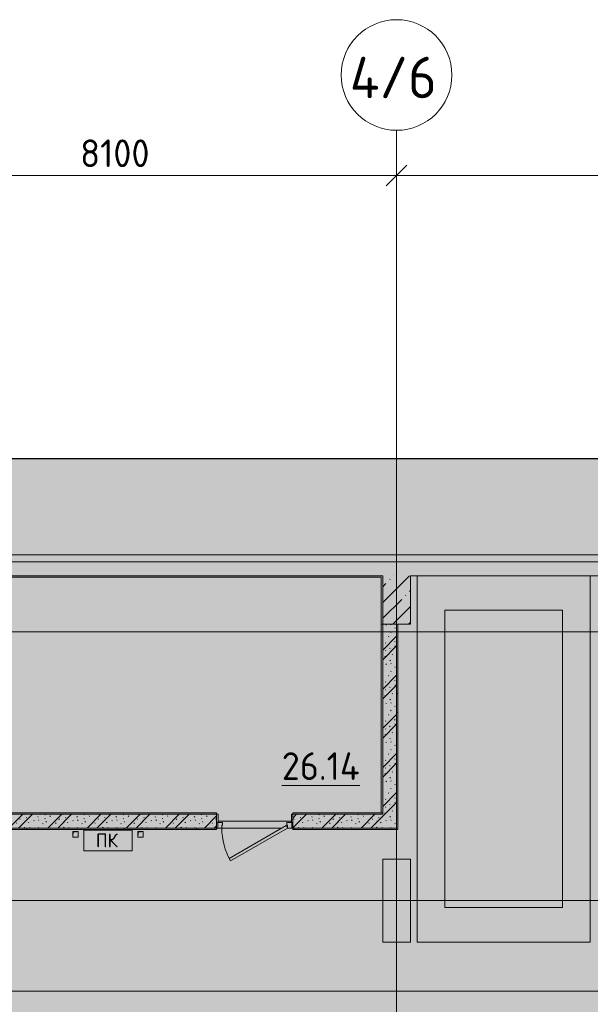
# Model space of a CAD drawing. Header units: millimetres. Extents: x -10358 to 171177, y -7314 to 134351.
# Tile 653 of 671: x 89654 to 97900, y 120111 to 134351. Entities that reach past the tile are written whole.
import ezdxf

# ---------------------------------------------------------------- set-up
doc = ezdxf.new("R2010")
doc.units = ezdxf.units.MM
for name, pattern in [('3_ Штрих_ 1 х 1 мм', [2, 1, -1]), ('3_ Штрих_ 5 х 3 мм', [8, 5, -3]), ('4_ Штрихпунктир_ 10 х 2 мм', [14, 10, -2, 0, -2])]:
    doc.linetypes.add(name, pattern=pattern)
for name, color, linetype, lineweight in [('A-ANNO-DIMS', 7, 'Continuous', 5), ('A-ANNO-DIMS-200', 7, 'Continuous', 5), ('A-ANNO-NOTE', 7, 'Continuous', 5), ('A-AREA-IDEN', 7, 'Continuous', 5), ('A-DETL', 7, 'Continuous', 15), ('A-DETL-GENF', 7, 'Continuous', 13), ('A-DOOR', 7, 'Continuous', 13), ('A-DOOR-FRAM', 7, 'Continuous', 13), ('A-FLOR', 7, 'Continuous', 13), ('A-WALL', 7, 'Continuous', 13), ('A-WALL-PATT', 7, 'Continuous', 13), ('C-PRKG', 7, 'Continuous', 13), ('I-WALL', 7, 'Continuous', 13), ('M-EQPM', 7, 'Continuous', 13), ('S-COLS', 7, 'Continuous', 15), ('S-GRID', 7, 'Continuous', 5), ('S-GRID-IDEN', 7, 'Continuous', 5)]:
    doc.layers.add(name, color=color, linetype=linetype, lineweight=lineweight)
doc.styles.add('GOST Common', font='GOST_Common.ttf', dxfattribs={"height": 200})
doc.styles.add('GOST Common_1', font='GOST_Common.ttf', dxfattribs={"height": 600})
doc.styles.add('GOST Common_2', font='GOST_Common.ttf', dxfattribs={"height": 400})
doc.dimstyles.new('2_мм', dxfattribs={"dimscale": 304.8, "dimtxt": 402.285999, "dimasz": 0.984252, "dimexe": 0.656168, "dimexo": 0.984252, "dimgap": 0, "dimtad": 1, "dimdec": 0, "dimdsep": 46, "dimtxsty": 'GOST Common_2', "dimblk1": 'OBLIQUE', "dimblk2": 'OBLIQUE', "dimsah": 1, "dimcen": 0.09, "dimdle": 0.656168, "dimadec": 5, "dimazin": 2, "dimtfac": 1, "dimtdec": 4, "dimtix": 1, "dimtmove": 0, "dimatfit": 3, "dimfxl": 1, "dimtvp": 1, "dimtolj": 1, "dimtzin": 0, "dimarcsym": 2})
pattern_1 = [(0, (0, 0), (406.4, 101.6), [6.706, -298.094, 6.706, -298.094, -1625.6]), (0, (0, 0), (406.4, 101.6), [-609.6, 6.706, -602.894, 6.706, -298.094, -711.2]), (0, (0, 0), (406.4, 101.6), [-1524, 6.706, -196.494, 6.706, -501.294]), (120, (152.4, 50.8), (-291.18818, 301.152724), [6.706, -298.094, 6.706, -298.094, -1625.6]), (120, (152.4, 50.8), (-291.18818, 301.152724), [-609.6, 6.706, -602.894, 6.706, -298.094, -711.2]), (120, (152.4, 50.8), (-291.18818, 301.152724), [-1524, 6.706, -196.494, 6.706, -501.294]), (240, (203.2, 254), (-115.21182, -402.752724), [6.706, -298.094, 6.706, -298.094, -1625.6]), (240, (203.2, 254), (-115.21182, -402.752724), [-609.6, 6.706, -602.894, 6.706, -298.094, -711.2]), (240, (203.2, 254), (-115.21182, -402.752724), [-1524, 6.706, -196.494, 6.706, -501.294])]
pattern_2 = [(45, (0, 0), (-228.0985, 228.0985), []), (45, (228.1, 0), (-228.0985, 228.0985), [403.225, -80.645, 6.706, -73.939])]
pattern_3 = [(135, (300.56, 377.28), (-565.6854, 6e-14), [10, -790]), (135, (349.8, 474.73), (-565.6854, 6e-14), [10, -790]), (135, (423.93, 473.06), (-565.6854, 6e-14), [10, -790]), (135, (229.92, 447.9), (-565.6854, 6e-14), [10, -790]), (135, (155.08, 447.9), (-565.6854, 6e-14), [10, -790]), (135, (114.9, 369.03), (-565.6854, 6e-14), [10, -790]), (135, (132.43, 285.8), (-565.6854, 6e-14), [10, -790]), (135, (214.66, 322), (-565.6854, 6e-14), [10, -790]), (135, (198.16, 261.88), (-565.6854, 6e-14), [10, -790]), (135, (45.2, 272.9), (-565.6854, 6e-14), [10, -790]), (135, (42.32, 336.16), (-565.6854, 6e-14), [10, -790]), (135, (92.26, 192.24), (-565.6854, 6e-14), [10, -790]), (135, (7.07, 149.2), (-565.6854, 6e-14), [10, -790]), (135, (80.6, 95.1), (-565.6854, 6e-14), [10, -790]), (135, (79.53, 36.94), (-565.6854, 6e-14), [10, -790]), (135, (153.87, 74.56), (-565.6854, 6e-14), [10, -790]), (135, (228.35, 124.8), (-565.6854, 6e-14), [10, -790]), (135, (279.75, 180.4), (-565.6854, 6e-14), [10, -790]), (135, (282.9, 31.63), (-565.6854, 6e-14), [10, -790]), (135, (377.38, 53.45), (-565.6854, 6e-14), [10, -790]), (135, (352.28, 102.7), (-565.6854, 6e-14), [10, -790]), (135, (354.05, 0), (-565.6854, 6e-14), [10, -790]), (135, (553.23, 16.45), (-565.6854, 6e-14), [10, -790]), (135, (542.38, 63.45), (-565.6854, 6e-14), [10, -790]), (135, (536.58, 239.3), (-565.6854, 6e-14), [10, -790]), (135, (475.85, 203.9), (-565.6854, 6e-14), [10, -790]), (135, (475.85, 316.54), (-565.6854, 6e-14), [10, -790]), (135, (520.8, 408.7), (-565.6854, 6e-14), [10, -790]), (135, (551.1, 470.8), (-565.6854, 6e-14), [10, -790]), (135, (235.25, 537.93), (-565.6854, 6e-14), [10, -790]), (135, (407.25, 547.65), (-565.6854, 6e-14), [10, -790]), (135, (94.5, 558.6), (-565.6854, 6e-14), [10, -790]), (135, (46.4, 532.3), (-565.6854, 6e-14), [10, -790]), (135, (85.56, 465.04), (-565.6854, 6e-14), [10, -790]), (135, (355.53, 181.14), (-565.6854, 6e-14), [10, -790]), (135, (362.23, 243.6), (-565.6854, 6e-14), [10, -790]), (135, (413.45, 344.1), (-565.6854, 6e-14), [10, -790]), (135, (286.3, 273.25), (-565.6854, 6e-14), [10, -790]), (135, (423.02, 263.72), (-565.6854, 6e-14), [10, -790]), (135, (162.94, 190.2), (-565.6854, 6e-14), [10, -790]), (135, (470.25, 120.93), (-565.6854, 6e-14), [10, -790]), (135, (484.48, 9.78), (-565.6854, 6e-14), [10, -790]), (45, (0, 212.13), (-565.6854, 0), []), (45, (212.13, 0), (-565.6854, 0), []), (45, (353.55, 0), (-565.6854, 0), []), (45, (0, 353.55), (-565.6854, 0), [])]

# ---------------------------------------------------------------- blocks, each defined once
blk = doc.blocks.new('Наметкина 10_РД_АР_П_Отделка_R21_rvt-1-Маркировочный план-схема -1 этажа на отм_-5_600')
at = {"layer": 'A-WALL-PATT', "lineweight": 5}
h = blk.add_hatch(dxfattribs=at)
h.set_pattern_fill('FP_16', color=256, style=0, pattern_type=2)
h.set_pattern_definition(pattern_1)
h.paths.add_polyline_path([(95120, 122640), (95120, 125610), (95100, 125610), (95100, 122640), (95109, 122640)])
h = blk.add_hatch(dxfattribs=at)
h.set_pattern_fill('FP_16', color=256, style=0, pattern_type=2)
h.set_pattern_definition(pattern_1)
h.paths.add_polyline_path([(93580, 122740), (93600, 122740), (93600, 122860), (93580, 122858), (93580, 122760)])
h = blk.add_hatch(dxfattribs=at)
h.set_pattern_fill('FP_16', color=256, style=0, pattern_type=2)
h.set_pattern_definition(pattern_1)
h.paths.add_polyline_path([(94070, 122640), (95100, 122640), (95100, 122660), (93600, 122660), (93600, 122640)])
h.paths.add_polyline_path([(87200, 122640), (92500, 122640), (92500, 122660), (87200, 122660)])
at = {"layer": 'A-WALL'}
for p, q in [((94900, 126310), (87220, 126310)), ((87220, 126290), (94880, 126290)), ((94880, 126290), (94880, 125610)), ((94900, 126290), (94900, 126310)), ((94900, 125610), (94900, 126290)), ((94900, 125610), (94880, 125610)), ((94880, 125610), (94880, 122880)), ((94880, 125610), (94900, 125610)), ((94900, 122880), (94900, 125610)), ((95100, 125610), (95100, 122640)), ((95120, 125610), (95100, 125610)), ((95120, 122640), (95120, 125610)), ((92500, 122880), (87200, 122880)), ((87200, 122860), (92500, 122860)), ((92500, 122860), (92500, 122880)), ((92520, 122860), (92500, 122860)), ((92500, 122860), (92500, 122740)), ((92520, 122740), (92520, 122860)), ((93580, 122860), (93580, 122740)), ((93600, 122860), (93580, 122860)), ((94900, 122880), (93600, 122880)), ((93600, 122880), (93600, 122860)), ((93600, 122740), (93600, 122860)), ((93600, 122860), (94900, 122860)), ((94880, 122880), (94900, 122880)), ((94900, 122860), (94900, 122880)), ((92500, 122660), (87200, 122660)), ((87220, 122640), (92500, 122640)), ((92500, 122740), (92515, 122740)), ((92500, 122740), (92515, 122740)), ((92500, 122640), (92500, 122660)), ((93585, 122740), (93600, 122740)), ((93585, 122740), (93600, 122740)), ((95100, 122660), (93600, 122660)), ((93600, 122660), (93600, 122640)), ((93600, 122640), (95100, 122640)), ((95100, 122640), (95100, 122660)), ((95100, 122640), (95120, 122640))]:
    blk.add_line(p, q, dxfattribs=at)
at = {"layer": 'A-WALL', "lineweight": 15}
for p, q in [((92520, 122860), (92500, 122860)), ((92500, 122860), (92500, 122740)), ((92520, 122740), (92520, 122860)), ((93580, 122860), (93580, 122740)), ((93600, 122860), (93580, 122860)), ((93600, 122740), (93600, 122860))]:
    blk.add_line(p, q, dxfattribs=at)
blk = doc.blocks.new('АР_Дверь однопольная - 1100х2100h_техн_ помещ_-4753889-Маркировочный план-схема -1 этажа на отм_-5_600')
at = {"layer": 'A-DOOR'}
for p, q in [((348, 575), (-475, 100)), ((368, 540), (348, 575)), ((-455, 65), (368, 540)), ((-475, 100), (-455, 65))]:
    blk.add_line(p, q, dxfattribs=at)
at = {"layer": 'A-DOOR', "lineweight": 5}
blk.add_arc((-475, 100), 950, 360, 30, dxfattribs=at)
at = {"layer": 'A-DOOR-FRAM'}
for p, q in [((-535, 100), (-550, 100)), ((-535, 20), (-550, 20)), ((-475, 100), (-535, 100)), ((-535, 100), (-535, 20)), ((-535, 20), (-465, 20)), ((-475, 60), (-475, 100)), ((-465, 60), (-475, 60)), ((-465, 20), (-465, 60)), ((475, 60), (465, 60)), ((465, 60), (465, 20)), ((465, 20), (535, 20)), ((535, 100), (475, 100)), ((475, 100), (475, 60)), ((535, 20), (535, 100)), ((535, 100), (550, 100)), ((535, 20), (550, 20))]:
    blk.add_line(p, q, dxfattribs=at)
blk = doc.blocks.new('АР_Машиноместо - 5300x2500_С-3113488-Маркировочный план-схема -1 этажа на отм_-5_600')
at = {"layer": 'C-PRKG'}
for p, q in [((0, 0), (0, 5300)), ((2500, 0), (2500, 5300)), ((400, 4800), (2100, 4800)), ((400, 500), (400, 4800)), ((2100, 500), (2100, 4800)), ((400, 500), (2100, 500)), ((2500, 0), (0, 0))]:
    blk.add_line(p, q, dxfattribs=at)
blk = doc.blocks.new('АР_Канал вертикальный прямоугольный - ПК-V102-Маркировочный план-схема -1 этажа на отм_-5_600')
at = {"layer": 'A-DETL-GENF', "linetype": '3_ Штрих_ 1 х 1 мм'}
for p, q in [((350, 150), (-350, 150)), ((-350, 150), (-350, -150)), ((350, -150), (350, 150)), ((-350, -150), (350, -150))]:
    blk.add_line(p, q, dxfattribs=at)
at = {"layer": 'M-EQPM'}
for p, q in [((-350, -150), (-350, 150)), ((-350, 150), (350, 150)), ((350, 150), (350, -150)), ((350, -150), (-350, -150))]:
    blk.add_line(p, q, dxfattribs=at)
blk = doc.blocks.new('АР_Канал вертикальный прямоугольный - АПТ-5386077-Маркировочный план-схема -1 этажа на отм_-5_600')
at = {"layer": 'A-DETL-GENF', "linetype": '3_ Штрих_ 1 х 1 мм'}
for p, q in [((40, 40), (-40, 40)), ((-40, 40), (-40, -40)), ((40, 40), (-40, 40)), ((-40, 40), (-40, -40)), ((-40, -40), (-32, 32)), ((-40, -40), (-32, 32)), ((-32, 32), (40, 40)), ((-32, 32), (40, 40)), ((40, -40), (40, 40)), ((-40, -40), (40, -40))]:
    blk.add_line(p, q, dxfattribs=at)
at = {"layer": 'M-EQPM'}
for p, q in [((-40, -40), (-40, 40)), ((-40, 40), (40, 40)), ((40, 40), (40, -40)), ((40, -40), (-40, -40))]:
    blk.add_line(p, q, dxfattribs=at)
blk = doc.blocks.new('Ось сетки - 8_0 мм-31302-Маркировочный план-схема -1 этажа на отм_-5_600')
at = {"layer": 'S-GRID-IDEN'}
blk.add_circle((0, 0), 4, dxfattribs=at)
blk = doc.blocks.new('DIMBLOCK4-Маркировочный план-схема -1 этажа на отм_-5_600')
at = {"layer": 'A-ANNO-DIMS-200'}
for p, q in [((87000, 132008), (87000, 132296)), ((95100, 132008), (95100, 132296)), ((87000, 132096), (95100, 132096)), ((87000, 132096), (87000, 132008)), ((95100, 132096), (95100, 132008))]:
    blk.add_line(p, q, dxfattribs=at)
at = {"layer": 'A-ANNO-DIMS-200', "lineweight": 25}
for p, q in [((87000, 132096), (87150, 132246)), ((95100, 132096), (95250, 132246)), ((87000, 132096), (86850, 131946)), ((95100, 132096), (94950, 131946))]:
    blk.add_line(p, q, dxfattribs=at)
at = {"layer": 'A-ANNO-DIMS-200', "color": 0, "insert": (90528, 132619), "char_height": 400, "width": 1251.86, "attachment_point": 1, "line_spacing_factor": 1.022761, "style": 'GOST Common_2'}
blk.add_mtext('8100', dxfattribs=at)
blk = doc.blocks.new('_Oblique')
at = {"color": 0, "linetype": 'ByBlock', "lineweight": -2}
blk.add_line((-0.5, -0.5), (0.5, 0.5), dxfattribs=at)
blk = doc.blocks.new('DIMBLOCK5-Маркировочный план-схема -1 этажа на отм_-5_600')
at = {"layer": 'A-ANNO-DIMS-200'}
for p, q in [((95100, 132008), (95100, 132296)), ((103200, 132008), (103200, 132296)), ((95100, 132096), (103200, 132096)), ((95100, 132096), (95100, 132008)), ((103200, 132096), (103200, 132008))]:
    blk.add_line(p, q, dxfattribs=at)
at = {"layer": 'A-ANNO-DIMS-200', "lineweight": 25}
for p, q in [((95100, 132096), (95250, 132246)), ((103200, 132096), (103350, 132246)), ((95100, 132096), (94950, 131946)), ((103200, 132096), (103050, 131946))]:
    blk.add_line(p, q, dxfattribs=at)
at = {"layer": 'A-ANNO-DIMS-200', "color": 0, "insert": (98628, 132619), "char_height": 400, "width": 1251.86, "attachment_point": 1, "line_spacing_factor": 1.022761, "style": 'GOST Common_2'}
blk.add_mtext('8100', dxfattribs=at)
blk = doc.blocks.new('DIMBLOCK180-Маркировочный план-схема -1 этажа на отм_-5_600')
at = {"layer": 'A-ANNO-DIMS-200'}
for p, q in [((87000, 132008), (87000, 132296)), ((95100, 132008), (95100, 132296)), ((87000, 132096), (95100, 132096)), ((87000, 132096), (87000, 132008)), ((95100, 132096), (95100, 132008))]:
    blk.add_line(p, q, dxfattribs=at)
at = {"layer": 'A-ANNO-DIMS-200', "lineweight": 25}
for p, q in [((87000, 132096), (87150, 132246)), ((95100, 132096), (95250, 132246)), ((87000, 132096), (86850, 131946)), ((95100, 132096), (94950, 131946))]:
    blk.add_line(p, q, dxfattribs=at)
at = {"layer": 'A-ANNO-DIMS-200', "color": 0, "insert": (90528, 132619), "char_height": 400, "width": 1251.86, "attachment_point": 1, "line_spacing_factor": 1.022761, "style": 'GOST Common_2'}
blk.add_mtext('8100', dxfattribs=at)
blk = doc.blocks.new('DIMBLOCK181-Маркировочный план-схема -1 этажа на отм_-5_600')
at = {"layer": 'A-ANNO-DIMS-200'}
for p, q in [((95100, 132008), (95100, 132296)), ((103200, 132008), (103200, 132296)), ((95100, 132096), (103200, 132096)), ((95100, 132096), (95100, 132008)), ((103200, 132096), (103200, 132008))]:
    blk.add_line(p, q, dxfattribs=at)
at = {"layer": 'A-ANNO-DIMS-200', "lineweight": 25}
for p, q in [((95100, 132096), (95250, 132246)), ((103200, 132096), (103350, 132246)), ((95100, 132096), (94950, 131946)), ((103200, 132096), (103050, 131946))]:
    blk.add_line(p, q, dxfattribs=at)
at = {"layer": 'A-ANNO-DIMS-200', "color": 0, "insert": (98628, 132619), "char_height": 400, "width": 1251.86, "attachment_point": 1, "line_spacing_factor": 1.022761, "style": 'GOST Common_2'}
blk.add_mtext('8100', dxfattribs=at)

msp = doc.modelspace()

# ---------------------------------------------------------------- hatches: boundary and pattern name
at = {"layer": 'A-DETL-GENF', "true_color": 0xffffff}
h = msp.add_hatch(color=7, dxfattribs=at)
h.paths.add_polyline_path([(88850, 57000), (95628.4, 57000), (95628.4, 61561.8), (98170, 61561.8), (98170, 65700), (98195, 65700), (98195, 65550), (98345, 65550), (98345, 65700), (98370, 65700), (98370, 61561.8), (102110, 61561.8), (102110, 71210), (102310, 71210), (102310, 61561.8), (143920, 61561.8), (143920, 57000), (149070, 57000), (149070, 128000), (85000, 128000), (85000, 127956.4), (88850, 127956.4), (88850, 118150), (139095, 118150), (139095, 117950), (88850, 117950), (88850, 101800), (143716, 101800), (143716, 101600), (88850, 101600), (88850, 78075), (103990, 78075), (103990, 78050), (103840, 78050), (103840, 77900), (103990, 77900), (103990, 77875), (88850, 77875), (88850, 57900)])
h.paths.add_polyline_path([(145076.9, 60500), (144395, 60500), (144395, 62100), (145075, 62100), (145076.9, 62225), (146145, 62225), (146145, 60500)])
h.paths.add_polyline_path([(146165, 60698), (146165, 60750), (146285, 60748.7), (146285, 60698), (146277.2, 60702.5), (146275, 60743), (146269.7, 60745.2), (146175, 60743), (146172.8, 60737.7), (146172.8, 60702.5), (146170, 60700.9)])
h.paths.add_polyline_path([(113345, 63075), (113345, 63275), (120170, 63275), (120170, 74475), (120370, 74475), (120370, 63275), (127195, 63275), (127195, 63075), (114151.7, 63075)])
h.paths.add_polyline_path([(120195, 63100), (120345, 63100), (120345, 63250), (120195, 63250)])
h.paths.add_polyline_path([(135132.4, 64300.2), (132855, 66963.3), (132997.2, 67103.8), (133040.6, 67150.9), (133068.8, 67174.9), (135349.6, 64506.7), (135132.6, 64300.4)])
h.paths.add_polyline_path([(135129.3, 64424.5), (135243.3, 64522), (135145.8, 64636), (135031.8, 64538.5), (135096.8, 64462.5)])
h.paths.add_polyline_path([(141231.1, 64590), (136520, 64590), (136520, 64890), (141820, 64890), (141820, 64590), (141586.8, 64590)])
h.paths.add_polyline_path([(141795, 64665), (141795, 64815), (141645, 64815), (141645, 64665)])
h.paths.add_polyline_path([(109460, 64938.4), (107785, 64938.4), (107785, 66688.4), (109460, 66688.4), (109460, 65557.5)])
h.paths.add_polyline_path([(97885, 65575), (97878, 65575), (97878, 65693), (97870, 65693), (97870, 65700), (97885, 65699.1), (97885, 65644.4)])
h.paths.add_polyline_path([(97812, 65575), (97805, 65575), (97805, 65700), (97820, 65700), (97820, 65693), (97812, 65692.1), (97812, 65684)])
h.paths.add_polyline_path([(102135, 67025), (102285, 67025), (102285, 67175), (102135, 67175)])
h.paths.add_polyline_path([(94079.8, 67262.5), (94007.8, 67268.3), (93937.7, 67285.6), (93871.4, 67314.2), (93810.7, 67353.3), (93757.1, 67401.7), (93712.2, 67458.3), (93677.1, 67521.4), (93394.1, 67521.4), (93366.3, 67503.1), (93334.9, 67492.4), (93301.7, 67490), (93269.1, 67495.9), (93238.9, 67509.9), (93213.3, 67531), (93193.8, 67557.9), (93181.6, 67588.8), (93177.7, 67621.8), (93182.1, 67654.8), (93194.7, 67685.5), (93214.6, 67712.1), (93240.6, 67732.8), (93271, 67746.3), (93303.7, 67751.8), (93343.8, 67746.3), (93375.2, 67732.8), (93395.6, 67719), (93417.5, 67694), (93432.4, 67664.3), (93660.8, 67664.3), (93660.8, 67977), (93784.7, 67976.9), (93784.7, 67687.9), (93846.1, 67687.9), (93846.1, 68075.5), (94235.8, 68257.2), (94166, 68407), (94278.3, 68459.3), (94393.7, 68211.9), (94229.5, 68117.1), (94301.9, 68082.2), (94354.8, 68046.4), (94407.2, 67996.6), (94450.7, 67939), (94484.2, 67875.1), (94506.8, 67806.5), (94518, 67735.1), (94517.3, 67662.9), (94502.3, 67584.7), (94480.9, 67523.7), (94446.2, 67460.4), (94401.6, 67403.6), (94342.8, 67351.2), (94287.8, 67315.4), (94221.7, 67286.5), (94145.5, 67268.1), (94082.8, 67262.8)])
h.paths.add_polyline_path([(94082.8, 67381.7), (94151.7, 67390.7), (94205.7, 67407.9), (94260.9, 67438.5), (94309.1, 67479.2), (94348.4, 67528.6), (94379.4, 67591.8), (94394.7, 67645.3), (94399.9, 67708.2), (94392.7, 67770.9), (94373.4, 67831), (94342.8, 67886.2), (94295.1, 67939.7), (94245.8, 67976.9), (94196.3, 68002.2), (94135.6, 68019.5), (94072.7, 68024.6), (94010, 68017.2), (93950, 67997.8), (93950, 67521.4), (93813.4, 67521.4), (93854, 67473.1), (93903.3, 67433.7), (93959.3, 67404.6), (94019.9, 67387.1), (94079.8, 67382)])
h.paths.add_polyline_path([(130867.5, 70675), (130867.5, 72425), (132225, 72425), (132225, 70675), (131116.4, 70675)])
h.paths.add_polyline_path([(126772.4, 70675), (125385, 70675), (125385, 72425), (127135, 72425), (127135, 70675), (126887.7, 70675)])
h.paths.add_polyline_path([(113405, 70688.4), (113405, 72438.4), (115080, 72438.4), (115080, 70688.4), (113644.8, 70688.4)])
h.paths.add_polyline_path([(126110, 77350), (126110, 78375), (127860, 78375), (127860, 77350), (126257.5, 77350)])
h.paths.add_polyline_path([(145076.9, 80125), (145075, 80125), (145076.9, 81875), (146175, 81875), (146175, 80125), (145774.9, 80125)])
h.paths.add_polyline_path([(147020.2, 80600), (147020, 80600), (147869, 80600)])
h.paths.add_polyline_path([(117295, 80850), (117295, 81920), (118670, 81920), (118670, 80850), (117820, 80850)])
h.paths.add_polyline_path([(99875, 82725), (99875, 84475), (101625, 84475), (101625, 82725), (99908.8, 82725)])
h.paths.add_polyline_path([(142220, 84375), (141120, 84375), (141120, 86125), (142220, 86125), (142220, 84912.8)])
h.paths.add_polyline_path([(89599.9, 87150), (89523.9, 87150), (89529.4, 87159), (89585.2, 87159), (89591.9, 87161.8), (89594.7, 87168.5), (89594.7, 87331.5), (89591.9, 87338.2), (89585.2, 87341), (89529.4, 87341), (89523.9, 87350), (89599.9, 87350), (89599.9, 87150.1)])
h.paths.add_polyline_path([(93150, 87150), (93150, 87350), (93226, 87350), (93220.5, 87341), (93164.7, 87341), (93158, 87338.2), (93155.2, 87331.5), (93155.2, 87168.5), (93158, 87161.8), (93164.7, 87159), (93220.5, 87159), (93226, 87150), (93155.2, 87150)])
h.paths.add_polyline_path([(90425, 87423.5), (90425, 87468.5), (93153.5, 87468.5), (93153.5, 87423.5), (92027, 87423.5)])
h.paths.add_polyline_path([(89825, 87423.5), (89596.5, 87423.5), (89596.5, 87468.5), (89825, 87468.5)])
h.paths.add_polyline_path([(97411.9, 88800), (97343.9, 88800), (97349.4, 88809), (97405.2, 88809), (97411.9, 88811.8), (97414.7, 88818.5), (97414.7, 88981.5), (97411.9, 88988.2), (97405.2, 88991), (97349.4, 88991), (97343.9, 89000), (97419.9, 89000), (97419.9, 88800), (97414.7, 88800)])
h.paths.add_polyline_path([(97611.2, 89073.5), (97421.5, 89075), (97421.5, 89118.5), (97650, 89118.5), (97650, 89073.5)])
h.paths.add_polyline_path([(100550.2, 89073.5), (98250, 89075), (98250, 89118.5), (100578.5, 89118.5), (100578.5, 89073.5), (100556.7, 89073.5)])
h.paths.add_polyline_path([(137395, 94100), (137395, 95850), (139145, 95850), (139145, 94100), (138120, 94100)])
h.paths.add_polyline_path([(121995, 94100), (121995, 95205.7), (121781.9, 95106.3), (121687.1, 95270.5), (121656.9, 95204.9), (121616.4, 95145.2), (121566.6, 95092.8), (121509, 95049.3), (121445.1, 95015.8), (121376.5, 94993.2), (121305.1, 94982), (121232.9, 94982.7), (121154.7, 94997.7), (121091.4, 95020.4), (121030.4, 95053.8), (120973.6, 95098.4), (120924.8, 95151.7), (120885.4, 95212.2), (120855.6, 95281.5), (120838.3, 95353.1), (120832.5, 95420.2), (120838.3, 95492.2), (120855.6, 95562.3), (120884.2, 95628.6), (120923.3, 95689.3), (120971.7, 95742.9), (121028.3, 95787.8), (121091.4, 95822.9), (121091.4, 96105.9), (121073.1, 96133.7), (121062.4, 96165.1), (121060, 96198.3), (121065.9, 96230.9), (121079.9, 96261.1), (121101, 96286.7), (121127.9, 96306.2), (121158.8, 96318.4), (121191.8, 96322.3), (121224.8, 96317.9), (121255.5, 96305.3), (121282.1, 96285.4), (121302.8, 96259.4), (121316.3, 96229), (121321.8, 96196.3), (121316.3, 96156.2), (121302.8, 96124.8), (121289, 96104.4), (121264, 96082.5), (121234.3, 96067.6), (121234.3, 95839.2), (121547, 95839.2), (121547, 95715.3), (121257.9, 95715.3), (121257.9, 95653.9), (121645.5, 95653.9), (121827.2, 95264.2), (121977, 95334), (121995, 95295.3), (121995, 95850), (123745, 95850), (123745, 94100), (122740.1, 94100)])
h.paths.add_polyline_path([(110439.1, 94100), (109595, 94100), (109595, 95850), (111345, 95850), (111345, 94100), (110670, 94100)])
h.paths.add_polyline_path([(140334.9, 94992), (140263.5, 95003.2), (140183.8, 95031.6), (140131, 95059.3), (140073.4, 95102.8), (140023.6, 95155.2), (139983.1, 95214.9), (139952.9, 95280.5), (139858.1, 95116.3), (139610.7, 95231.7), (139663, 95344), (139812.8, 95274.2), (139994.5, 95663.9), (140382.1, 95663.9), (140382.1, 95725.3), (140093, 95725.3), (140093, 95849.2), (140405.7, 95849.2), (140405.7, 96077.6), (140376, 96092.5), (140350, 96115.9), (140331.7, 96143.7), (140321.2, 96173.2), (140318.2, 96206.3), (140323.7, 96239), (140337.2, 96269.4), (140357.9, 96295.4), (140384.5, 96315.3), (140415.2, 96327.9), (140448.2, 96332.3), (140482.4, 96327.9), (140513.4, 96315.3), (140540.1, 96295.4), (140560.9, 96269.4), (140574.4, 96239), (140580, 96208.3), (140577.6, 96175.1), (140565.7, 96141.9), (140548.6, 96115.9), (140548.6, 95832.9), (140611.7, 95797.8), (140668.3, 95752.9), (140718.5, 95696.6), (140755.8, 95638.6), (140787.4, 95560), (140802.7, 95490.1), (140807.2, 95427.2), (140801.3, 95358.3), (140783.5, 95288.3), (140754.6, 95222.2), (140715.2, 95161.7), (140666.4, 95108.4), (140609.6, 95063.8), (140541.4, 95027.4), (140478.2, 95005.2), (140407.1, 94992.7), (140361.8, 94992.3)])
h.paths.add_polyline_path([(136105.1, 94992), (136032.9, 94992.7), (135954.7, 95007.7), (135893.7, 95029.1), (135830.4, 95063.8), (135773.6, 95108.4), (135724.8, 95161.7), (135685.4, 95222.2), (135656.5, 95288.3), (135638.3, 95363.1), (135632.5, 95430.2), (135638.3, 95502.2), (135655.6, 95572.3), (135684.2, 95638.6), (135723.3, 95699.3), (135771.7, 95752.9), (135832.5, 95800.1), (135891.4, 95832.9), (135891.4, 96115.9), (135873.1, 96143.7), (135862.4, 96175.1), (135860, 96208.3), (135865.9, 96240.9), (135879.9, 96271.1), (135901, 96296.7), (135927.9, 96316.2), (135958.8, 96328.4), (135991.8, 96332.3), (136024.8, 96327.9), (136055.5, 96315.3), (136082.1, 96295.4), (136102.8, 96269.4), (136116.3, 96239), (136121.8, 96206.3), (136116.3, 96166.2), (136102.8, 96134.8), (136089, 96114.4), (136064, 96092.5), (136034.3, 96077.6), (136034.3, 95849.2), (136347, 95849.2), (136347, 95725.3), (136057.9, 95725.3), (136057.9, 95663.9), (136445.5, 95663.9), (136627.2, 95274.2), (136777, 95344), (136829.3, 95231.7), (136581.9, 95116.3), (136487.1, 95280.5), (136456.9, 95214.9), (136416.4, 95155.2), (136366.6, 95102.8), (136309, 95059.3), (136245.1, 95025.8), (136176.5, 95003.2), (136140.9, 94997.6)])
h.paths.add_polyline_path([(121278.2, 95100.1), (121344, 95108.3), (121401, 95126.6), (121456.2, 95157.2), (121509.7, 95204.9), (121543.5, 95247.5), (121572.2, 95303.7), (121589.5, 95364.4), (121594.6, 95427.3), (121587.2, 95490), (121567.8, 95550), (121091.4, 95550), (121091.4, 95686.6), (121043.1, 95646), (121003.7, 95596.7), (120973.6, 95537.1), (120957.1, 95480.1), (120951.7, 95417.2), (120960.7, 95348.3), (120977.9, 95294.3), (121008.5, 95239.1), (121049.2, 95190.9), (121098.6, 95151.6), (121161.8, 95120.6), (121215.3, 95105.3), (121257.9, 95101.8)])
h.paths.add_polyline_path([(136078.2, 95110.1), (136140.9, 95117.3), (136201, 95136.6), (136256.2, 95167.2), (136309.7, 95214.9), (136343.5, 95257.5), (136372.2, 95313.7), (136389.5, 95374.4), (136394.6, 95437.3), (136387.2, 95500), (136367.8, 95560), (135891.4, 95560), (135891.4, 95696.6), (135843.1, 95656), (135803.7, 95606.7), (135774.6, 95550.7), (135757.1, 95490.1), (135751.7, 95427.2), (135760.7, 95358.3), (135777.9, 95304.3), (135808.5, 95249.1), (135849.2, 95200.9), (135898.6, 95161.6), (135961.8, 95130.6), (136015.3, 95115.3), (136032.9, 95113.8)])
h.paths.add_polyline_path([(140361.8, 95110.1), (140424.7, 95115.3), (140485.3, 95132.7), (140546.3, 95165.5), (140590.8, 95200.9), (140636.3, 95257.8), (140665.4, 95314.7), (140681.2, 95364.5), (140688, 95430.2), (140682.9, 95490.1), (140660.5, 95560), (140636.3, 95606.7), (140596.9, 95656), (140548.6, 95696.6), (140548.6, 95560), (140072.2, 95560), (140052.8, 95500), (140045.4, 95437.3), (140052.8, 95366.4), (140072.2, 95305), (140096.5, 95257.5), (140135.7, 95208.1), (140190.7, 95163.4), (140239, 95136.6), (140299.1, 95117.3), (140334.9, 95113.2)])
h.paths.add_polyline_path([(127425, 101625), (127575, 101625), (127575, 101775), (127425, 101775)])
h.paths.add_polyline_path([(111220, 101625), (111370, 101625), (111370, 101775), (111220, 101775), (111220, 101661.8)])
h.paths.add_polyline_path([(144314.9, 106747), (144243.5, 106758.2), (144163.8, 106786.6), (144111, 106814.3), (144053.4, 106857.8), (144003.6, 106910.2), (143963.1, 106969.9), (143932.9, 107035.5), (143838.1, 106871.3), (143590.7, 106986.7), (143643, 107099), (143792.8, 107029.2), (143974.5, 107418.9), (144362.1, 107418.9), (144362.1, 107480.3), (144073, 107480.3), (144073, 107604.2), (144385.7, 107604.2), (144385.7, 107832.6), (144356, 107847.5), (144330, 107870.9), (144311.7, 107898.7), (144301.2, 107928.2), (144298.2, 107961.3), (144303.7, 107994), (144317.2, 108024.4), (144337.9, 108050.4), (144364.5, 108070.3), (144395.2, 108082.9), (144428.2, 108087.3), (144462.4, 108082.9), (144493.4, 108070.3), (144520.1, 108050.4), (144540.9, 108024.4), (144554.4, 107994), (144560, 107963.3), (144557.6, 107930.1), (144545.7, 107896.9), (144528.6, 107870.9), (144528.6, 107587.9), (144591.7, 107552.8), (144648.3, 107507.9), (144698.5, 107451.6), (144735.8, 107393.6), (144767.4, 107315), (144782.7, 107245.1), (144787.2, 107182.2), (144781.3, 107113.3), (144763.5, 107043.3), (144734.6, 106977.2), (144695.2, 106916.7), (144646.4, 106863.4), (144589.6, 106818.8), (144521.4, 106782.4), (144458.2, 106760.2), (144378.9, 106747.6), (144341.8, 106747.3)])
h.paths.add_polyline_path([(144341.8, 106865.1), (144404.7, 106870.3), (144465.3, 106887.7), (144528.6, 106922.3), (144570.8, 106955.9), (144616.3, 107012.8), (144645.4, 107069.7), (144661.2, 107119.5), (144668, 107185.2), (144662.9, 107245.1), (144640.5, 107315), (144616.3, 107361.7), (144576.9, 107411), (144528.6, 107451.6), (144528.6, 107315), (144052.2, 107315), (144032.8, 107255), (144025.4, 107192.3), (144032.8, 107121.4), (144052.2, 107060), (144076.5, 107012.5), (144115.7, 106963.1), (144163.8, 106922.2), (144219, 106891.6), (144279.1, 106872.3), (144314.9, 106868.2)])
h.paths.add_polyline_path([(126625, 109025), (126625, 110775), (128375, 110775), (128375, 109025), (128324.3, 109025)])
h.paths.add_polyline_path([(111571.7, 109025), (110425, 109025), (110425, 110775), (112175, 110775), (112175, 109025)])
h.paths.add_polyline_path([(127425, 117975), (127575, 117975), (127575, 118125), (127425, 118125)])
h.paths.add_polyline_path([(111225, 117975), (111375, 117975), (111375, 118125), (111225, 118125), (111225, 117981.9)])
at = {"layer": 'A-WALL-PATT', "lineweight": 5}
h = msp.add_hatch(dxfattribs=at)
h.set_pattern_fill('FP_1', color=256, style=0, pattern_type=2)
h.set_pattern_definition(pattern_2)
h.paths.add_polyline_path([(139224.3, 126310), (139358.5, 126310), (139223.1, 126610), (71000, 126610), (71000, 126310), (139223.1, 126310)])
h = msp.add_hatch(dxfattribs=at)
h.set_pattern_fill('FP_6', color=256, style=0, pattern_type=2)
h.set_pattern_definition(pattern_3)
h.paths.add_polyline_path([(95100, 122660), (95100, 125610), (94900, 125610), (94900, 122660)])
h = msp.add_hatch(dxfattribs=at)
h.set_pattern_fill('FP_6', color=256, style=0, pattern_type=2)
h.set_pattern_definition(pattern_3)
h.paths.add_polyline_path([(92500, 122660), (92500, 122860), (87200, 122860), (87200, 122660), (92362.5, 122660)])
h.paths.add_polyline_path([(94885.5, 122660), (94900, 122660), (94900, 122860), (93600, 122860), (93600, 122660), (94819.1, 122660)])
at = {"layer": 'S-COLS', "lineweight": 5}
h = msp.add_hatch(dxfattribs=at)
h.set_pattern_fill('FP_1', color=256, style=0, pattern_type=2)
h.set_pattern_definition(pattern_2)
h.paths.add_polyline_path([(94900, 125610), (95300, 125610), (95300, 126310), (94900, 126310)])

# ---------------------------------------------------------------- linework, layer by layer
at = {"layer": 'A-DETL', "linetype": '3_ Штрих_ 5 х 3 мм', "lineweight": 30}
msp.add_line((149070, 128000), (85000, 128000), dxfattribs=at)
at = {"layer": 'A-FLOR'}
for p, q in [((92520, 122760), (93580, 122760)), ((92515, 122660), (92500, 122660)), ((93445, 122660), (92575, 122660)), ((93600, 122660), (93585, 122660)), ((69650, 120300), (141245, 120300))]:
    msp.add_line(p, q, dxfattribs=at)
at = {"layer": 'A-WALL'}
for p, q in [((139223.1, 126610), (71000, 126610)), ((87200, 126310), (94900, 126310)), ((95300, 126310), (127300, 126310))]:
    msp.add_line(p, q, dxfattribs=at)
at = {"layer": 'I-WALL'}
for p, q in [((94900, 125610), (94900, 122860)), ((95100, 125610), (94900, 125610)), ((95100, 122660), (95100, 125610)), ((92500, 122860), (87200, 122860)), ((92500, 122660), (92500, 122860)), ((94900, 122860), (93600, 122860)), ((93600, 122860), (93600, 122660)), ((87200, 122660), (92500, 122660)), ((93600, 122660), (95100, 122660))]:
    msp.add_line(p, q, dxfattribs=at)
at = {"layer": 'S-COLS'}
for p, q in [((94900, 126310), (94900, 125610)), ((95300, 125610), (95300, 126310)), ((94900, 125610), (95300, 125610)), ((95300, 122210), (94900, 122210)), ((94900, 122210), (94900, 121010)), ((95300, 121010), (95300, 122210)), ((94900, 121010), (95300, 121010))]:
    msp.add_line(p, q, dxfattribs=at)
at = {"layer": 'S-GRID', "linetype": '4_ Штрихпунктир_ 10 х 2 мм'}
for p, q in [((95100, 103519.5), (95100, 132751)), ((152701.2, 126510), (-5845.9, 126510)), ((152701.2, 126510), (-2750.3, 126510)), ((155261.4, 125500), (-8758.4, 125500)), ((152701.2, 121610), (65971.1, 121610))]:
    msp.add_line(p, q, dxfattribs=at)

# ---------------------------------------------------------------- block references
at = {"lineweight": 5}
msp.add_blockref('Наметкина 10_РД_АР_П_Отделка_R21_rvt-1-Маркировочный план-схема -1 этажа на отм_-5_600', (0, 0), dxfattribs=at)
at = {"layer": 'A-DOOR', "rotation": 180}
msp.add_blockref('АР_Дверь однопольная - 1100х2100h_техн_ помещ_-4753889-Маркировочный план-схема -1 этажа на отм_-5_600', (93050, 122760), dxfattribs=at)
at = {"layer": 'C-PRKG'}
msp.add_blockref('АР_Машиноместо - 5300x2500_С-3113488-Маркировочный план-схема -1 этажа на отм_-5_600', (95400, 121010), dxfattribs=at)
at = {"layer": 'M-EQPM'}
for p in [(90460, 122570), (91400, 122570)]:
    msp.add_blockref('АР_Канал вертикальный прямоугольный - АПТ-5386077-Маркировочный план-схема -1 этажа на отм_-5_600', p, dxfattribs=at)
at = {"layer": 'M-EQPM', "rotation": 180}
msp.add_blockref('АР_Канал вертикальный прямоугольный - ПК-V102-Маркировочный план-схема -1 этажа на отм_-5_600', (90930, 122480), dxfattribs=at)
at = {"layer": 'S-GRID-IDEN', "xscale": 199.9999999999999, "yscale": 199.9999999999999, "zscale": 199.9999999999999}
msp.add_blockref('Ось сетки - 8_0 мм-31302-Маркировочный план-схема -1 этажа на отм_-5_600', (95100, 133551), dxfattribs=at)

# ---------------------------------------------------------------- texts
at = {"layer": 'A-ANNO-NOTE', "insert": (90755.2, 122581.2), "char_height": 200, "width": 384.81, "attachment_point": 1, "style": 'GOST Common'}
msp.add_mtext('ПК', dxfattribs=at)
at = {"layer": 'A-AREA-IDEN', "insert": (93440.9, 123755.6), "char_height": 400, "width": 1491.139, "attachment_point": 1, "style": 'GOST Common_2'}
msp.add_mtext('\\L26.14', dxfattribs=at)
at = {"layer": 'S-GRID-IDEN', "insert": (94424.8, 133815.2), "char_height": 600, "width": 1619.409, "attachment_point": 1, "style": 'GOST Common_1'}
msp.add_mtext('4/6', dxfattribs=at)

# ---------------------------------------------------------------- dimensions: what is measured, and where the dimension line sits
at = {"layer": 'A-ANNO-DIMS'}
for base, p1, p2, picture, middle in [((95100, 132096.2), (87000, 132308.4), (95100, 132308.4), 'DIMBLOCK4-Маркировочный план-схема -1 этажа на отм_-5_600', (91050, 132296.2)), ((95100, 132096.2), (87000, 132308.4), (95100, 132308.4), 'DIMBLOCK180-Маркировочный план-схема -1 этажа на отм_-5_600', (91050, 132296.2)), ((103200, 132096.2), (95100, 132308.4), (103200, 132308.4), 'DIMBLOCK5-Маркировочный план-схема -1 этажа на отм_-5_600', (99150, 132296.2)), ((103200, 132096.2), (95100, 132308.4), (103200, 132308.4), 'DIMBLOCK181-Маркировочный план-схема -1 этажа на отм_-5_600', (99150, 132296.2))]:
    dim = msp.add_linear_dim(base=base, p1=p1, p2=p2, dimstyle='2_мм', override={"dimpost": '<>', "dimfxl": 8100}, dxfattribs=at)
    dim.commit()
    dim.dimension.update_dxf_attribs({"geometry": picture, "text_midpoint": middle})

doc.saveas('drawing.dxf')
